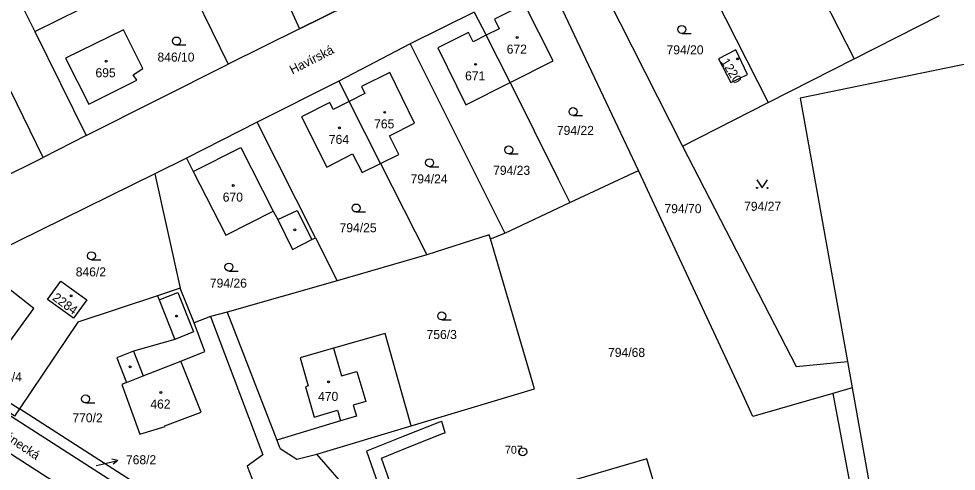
# Model space of a CAD drawing. Extents: x -680203 to -673936, y -1102717 to -1093650.
# Drawn here: x -679106 to -678929.8, y -1098041.3 to -1097956.2 of the extents above; entities that cross this region are included whole.
import ezdxf

# ---------------------------------------------------------------- set-up
doc = ezdxf.new("R2010")
doc.units = 0
for name, color, linetype in [('SOxx02xx_Koleje_param další_Popis10', 7, 'Continuous'), ('SOxx02xx_Staničení_Popis10', 7, 'Continuous'), ('SOxxxxxx_Koleje_hlavní_body_Popis10', 7, 'Continuous'), ('SOxxxxxx_Koleje_LN_parametry_Popis10', 7, 'Continuous'), ('SOxxxxxx_Koleje_param další_Popis10', 7, 'Continuous'), ('SOxxxxxx_Osa_bod_P', 7, 'Continuous'), ('SOxxxxxx_Staničení_Popis10', 7, 'Continuous'), ('x_prac', 7, 'Continuous')]:
    doc.layers.add(name, color=color, linetype=linetype)

msp = doc.modelspace()

# ---------------------------------------------------------------- linework, layer by layer
at = {"layer": 'SOxx02xx_Koleje_param další_Popis10'}
for radius in [0.75, 0.03]:
    msp.add_circle((-679011.24, -1098037.66), radius, dxfattribs=at)
at = {"layer": 'SOxx02xx_Staničení_Popis10'}
for p, q in [((-679091.38, -1098040.23), (-679090.27, -1098039.96)), ((-679090.27, -1098039.96), (-679087.35, -1098039.28)), ((-679087.35, -1098039.28), (-679088.43, -1098039.02)), ((-679087.35, -1098039.28), (-679088.21, -1098040))]:
    msp.add_line(p, q, dxfattribs=at)
at = {"layer": 'SOxxxxxx_Koleje_hlavní_body_Popis10'}
for p, q in [((-678981.33, -1097958.93), (-678979.58, -1097958.93)), ((-679076.3, -1097961.12), (-679074.55, -1097961.12)), ((-679001.77, -1097974.4), (-679000.02, -1097974.4)), ((-679013.87, -1097981.6), (-679012.12, -1097981.6)), ((-679028.73, -1097984.03), (-679026.98, -1097984.03)), ((-679042.54, -1097992.54), (-679040.79, -1097992.54)), ((-679092.29, -1098001.53), (-679090.54, -1098001.53)), ((-679066.45, -1098003.65), (-679064.7, -1098003.65)), ((-679026.45, -1098012.85), (-679024.7, -1098012.85)), ((-679093.4, -1098028.45), (-679091.65, -1098028.45))]:
    msp.add_line(p, q, dxfattribs=at)
msp.add_lwpolyline([(-678967.21, -1097986.51), (-678966.21, -1097988.01), (-678965.21, -1097986.51)], dxfattribs=at)
for centre, radius in [((-678981.33, -1097958.18), 0.75), ((-679076.3, -1097960.37), 0.75), ((-679001.77, -1097973.65), 0.75), ((-679013.87, -1097980.85), 0.75), ((-679028.73, -1097983.28), 0.75), ((-678967.21, -1097988.01), 0.1), ((-678965.21, -1097988.01), 0.1), ((-679042.54, -1097991.79), 0.75), ((-679092.29, -1098000.78), 0.75), ((-679066.45, -1098002.9), 0.75), ((-679026.45, -1098012.1), 0.75), ((-679093.4, -1098027.7), 0.75)]:
    msp.add_circle(centre, radius, dxfattribs=at)
at = {"layer": 'SOxxxxxx_Koleje_LN_parametry_Popis10'}
for points in [[(-679073.06, -1097917.58), (-679061.47, -1097940.92), (-679056.5, -1097938.59), (-679051.42, -1097948.71), (-679056.33, -1097951.13), (-679053.17, -1097958.06), (-679039.73, -1097951.38), (-679050.02, -1097930.05), (-679060.38, -1097910.26)], [(-679013.62, -1098070.97), (-679013.99, -1098069.98), (-679019.47, -1098064.86), (-679025.15, -1098059.75), (-679033, -1098052.56), (-679033.51, -1098051.05), (-679035.48, -1098045.42), (-679037.77, -1098038.83), (-679032.86, -1098036.85), (-679026.13, -1098034.18), (-679025.79, -1098034.07), (-679026.45, -1098031.95), (-679026.87, -1098032.08), (-679033.68, -1098034.79), (-679040.57, -1098037.55), (-679037.58, -1098046.16), (-679035.61, -1098051.77), (-679034.92, -1098053.82), (-679026.65, -1098061.39), (-679020.97, -1098066.5), (-679015.89, -1098071.24), (-679015.7, -1098071.75)]]:
    msp.add_lwpolyline(points, close=True, dxfattribs=at)
at = {"layer": 'SOxxxxxx_Koleje_param další_Popis10'}
for centre in [(-679012.26, -1097959.72), (-679089.55, -1097964.16), (-678970.85, -1097963.75), (-679020.08, -1097964.76), (-679037.18, -1097973.79), (-679045.69, -1097976.7), (-679065.63, -1097987.57), (-679054.05, -1097995.89), (-679096.12, -1098008.32), (-679076.32, -1098012.11), (-679085.04, -1098021.67), (-679047.71, -1098024.49), (-679079.24, -1098026.5)]:
    msp.add_circle(centre, 0.175, dxfattribs=at)
at = {"layer": 'SOxxxxxx_Staničení_Popis10'}
for p, q in [((-679073.16, -1097984.94), (-679064.2, -1097980.43)), ((-679064.2, -1097980.43), (-679058.12, -1097992.37)), ((-679057.27, -1097993.96), (-679053.64, -1097992.26)), ((-679053.64, -1097992.26), (-679050.87, -1097997.72)), ((-679079.57, -1098009.09), (-679076.04, -1098007.67)), ((-679076.04, -1098007.67), (-679073.08, -1098015.07)), ((-679073.08, -1098015.07), (-679076.59, -1098016.56)), ((-679084.4, -1098018.72), (-679082.54, -1098023.38)), ((-679046.78, -1098018.18), (-679045.32, -1098023.38)), ((-679082.54, -1098023.38), (-679075.49, -1098020.58)), ((-679085.68, -1098024.63), (-679082.54, -1098023.38)), ((-679045.32, -1098023.38), (-679042.44, -1098022.57)), ((-679042.44, -1098022.57), (-679040.74, -1098028.19)), ((-679040.74, -1098028.19), (-679043.1, -1098028.91)), ((-679043.1, -1098028.91), (-679042.48, -1098030.93)), ((-679042.48, -1098030.93), (-679045.45, -1098031.83))]:
    msp.add_line(p, q, dxfattribs=at)
at = {"layer": 'x_prac'}
for p, q in [((-678967.07, -1097928.07), (-678948.91, -1097963.73)), ((-678983.21, -1097936.27), (-678965.08, -1097971.96)), ((-679112.43, -1097939.46), (-679102.96, -1097958.59)), ((-678999.27, -1097944.43), (-678981.19, -1097980.16)), ((-679102.96, -1097958.59), (-679076.11, -1097945.31)), ((-679076.11, -1097945.31), (-679066.61, -1097964.74)), ((-678989.49, -1097984.72), (-679006.7, -1097948.18)), ((-679020.34, -1097954.95), (-679032.39, -1097960.93)), ((-679020.34, -1097954.95), (-679018.09, -1097959.29)), ((-679101.39, -1097982.26), (-679113.7, -1097957.02)), ((-678948.91, -1097963.73), (-678932.91, -1097955.59)), ((-679102.96, -1097958.59), (-679093.27, -1097978.17)), ((-679013.58, -1097968.17), (-679018.09, -1097959.29)), ((-679032.39, -1097960.93), (-679045.78, -1097967.9)), ((-679032.39, -1097960.93), (-679014.6, -1097996.53)), ((-678965.08, -1097971.96), (-678948.91, -1097963.73)), ((-679093.27, -1097978.17), (-679066.61, -1097964.74)), ((-679045.78, -1097967.9), (-679061.15, -1097975.66)), ((-679045.78, -1097967.9), (-679043.85, -1097971.78)), ((-679037.99, -1097983.44), (-679043.85, -1097971.78)), ((-678981.19, -1097980.16), (-678965.08, -1097971.96)), ((-679061.15, -1097975.66), (-679074.45, -1097982.39)), ((-679050.19, -1097997.38), (-679061.15, -1097975.66)), ((-679093.27, -1097978.17), (-679101.39, -1097982.26)), ((-679134.8, -1097999.01), (-679101.39, -1097982.26)), ((-679074.45, -1097982.39), (-679080.35, -1097985.37)), ((-679037.99, -1097983.44), (-679029.28, -1098000.61)), ((-679080.35, -1097985.37), (-679075.63, -1098006.9)), ((-679002.39, -1097990.78), (-678989.49, -1097984.72)), ((-679014.6, -1097996.53), (-679002.39, -1097990.78)), ((-679050.19, -1097997.38), (-679046.08, -1098005.51)), ((-679017.3, -1097997.62), (-679014.6, -1097996.53)), ((-679029.28, -1098000.61), (-679046.08, -1098005.51)), ((-679046.08, -1098005.51), (-679066.75, -1098011.36)), ((-679075.63, -1098006.9), (-679079.88, -1098008.3)), ((-679073, -1098013.38), (-679075.63, -1098006.9)), ((-679066.75, -1098011.36), (-679069.89, -1098012.19)), ((-679066.75, -1098011.36), (-679057.47, -1098035.47)), ((-679069.89, -1098012.19), (-679073, -1098013.38)), ((-679124.76, -1098017.45), (-679105.84, -1098029.58)), ((-678950.18, -1098020.68), (-678949.3, -1098025.64)), ((-678949.3, -1098025.64), (-678952.94, -1098026.69)), ((-678949.3, -1098025.64), (-678940.49, -1098075.07)), ((-679075.69, -1098048.93), (-679105.84, -1098029.58)), ((-679049.92, -1098038.09), (-679032.22, -1098032.76)), ((-679040.7, -1098048.71), (-679049.92, -1098038.09))]:
    msp.add_line(p, q, dxfattribs=at)
for points in [[(-679039.73, -1097951.38), (-679053.17, -1097958.06), (-679066.61, -1097964.74)], [(-679013.58, -1097968.17), (-679005.53, -1097964.11), (-679010.93, -1097953.47), (-679016.52, -1097956.29), (-679015.63, -1097958.05), (-679018.09, -1097959.29)], [(-678887.76, -1097956.47), (-678959.12, -1097971.1), (-678950.18, -1098020.68)], [(-679092.75, -1097972.27), (-679083.75, -1097967.75), (-679084.43, -1097966.74), (-679082.66, -1097965.56), (-679086.27, -1097958.28), (-679097.14, -1097963.57), (-679092.75, -1097972.27)], [(-679018.09, -1097959.29), (-679020.55, -1097960.54), (-679021.44, -1097958.78), (-679027.16, -1097961.66), (-679021.94, -1097972.36), (-679013.58, -1097968.17)], [(-678972.12, -1097968.2), (-678968.98, -1097966.68), (-678971.21, -1097962.05), (-678974.44, -1097963.72), (-678972.12, -1097968.2)], [(-679037.99, -1097983.44), (-679034.54, -1097981.72), (-679036.3, -1097978.22), (-679031.57, -1097975.83), (-679036.23, -1097966.29), (-679041.54, -1097968.95), (-679040.88, -1097970.26), (-679043.85, -1097971.78)], [(-679013.58, -1097968.17), (-679004.57, -1097986.38), (-679002.39, -1097990.78)], [(-679043.85, -1097971.78), (-679046.83, -1097973.28), (-679047.49, -1097971.95), (-679052.82, -1097974.63), (-679048.02, -1097984.12), (-679043.22, -1097981.62), (-679041.39, -1097985.14), (-679037.99, -1097983.44)], [(-678981.19, -1097980.16), (-678959.85, -1098021.61), (-678950.18, -1098020.68)], [(-679074.45, -1097982.39), (-679073.16, -1097984.94), (-679067.05, -1097996.92), (-679058.12, -1097992.37), (-679057.27, -1097993.96), (-679054.5, -1097999.57), (-679050.87, -1097997.72), (-679050.19, -1097997.38)], [(-679080.35, -1097985.37), (-679123.57, -1098006.64), (-679125.72, -1098008.47), (-679126.82, -1098011.2), (-679126.74, -1098013.89), (-679125.64, -1098016.47), (-679124.76, -1098017.45)], [(-678952.94, -1098026.69), (-678967.97, -1098030.99), (-678970.2, -1098026.2), (-678989.49, -1097984.72)], [(-679032.22, -1098032.76), (-679009.01, -1098025.78), (-679017.3, -1097997.62)], [(-679017.3, -1097997.62), (-679017.53, -1097996.85), (-679029.28, -1098000.61)], [(-679109.1, -1098018.95), (-679103.09, -1098010.71), (-679110.29, -1098005.08), (-679116.47, -1098013.62), (-679109.1, -1098018.95)], [(-679098.02, -1098005.55), (-679093.18, -1098009.08), (-679095.69, -1098012.52), (-679100.54, -1098008.99), (-679098.02, -1098005.55)], [(-679079.88, -1098008.3), (-679094.83, -1098013.25), (-679105.84, -1098029.58)], [(-679079.88, -1098008.3), (-679079.57, -1098009.09), (-679076.59, -1098016.56), (-679084.4, -1098018.72), (-679087.53, -1098019.97), (-679085.68, -1098024.63), (-679086.6, -1098025), (-679083.2, -1098034.35), (-679078.43, -1098032.89), (-679078.48, -1098032.75), (-679071.67, -1098030.21), (-679075.49, -1098020.58), (-679071, -1098018.79), (-679073, -1098013.38)], [(-679069.89, -1098012.19), (-679060.05, -1098038.21), (-679063.05, -1098040.35), (-679061.29, -1098044.9), (-679075.69, -1098048.93)], [(-679032.22, -1098032.76), (-679034.08, -1098026.15), (-679037.09, -1098015.43), (-679046.78, -1098018.18), (-679053.05, -1098019.96), (-679051.54, -1098025.26), (-679052.06, -1098025.41), (-679050.43, -1098031.16), (-679046.07, -1098029.82), (-679045.45, -1098031.83), (-679057.47, -1098035.47)], [(-679129.33, -1098016.91), (-679078.14, -1098049.79), (-679072.22, -1098053.71)], [(-679105.84, -1098029.58), (-679106.75, -1098030.93), (-679123.64, -1098018.69), (-679124.76, -1098017.45)], [(-679030.78, -1098099.7), (-679030.84, -1098097.29), (-679031.7, -1098095.47), (-679044.94, -1098082.72), (-679051.83, -1098076.96), (-679060.93, -1098069.36), (-679074.87, -1098059.09), (-679132.08, -1098022.23), (-679134.1, -1098021.89), (-679135.11, -1098024.28)], [(-678952.94, -1098026.69), (-678941.93, -1098085.3), (-678942.5, -1098087.3), (-678943.68, -1098088.98), (-678945.53, -1098090.11), (-678990.9, -1098094.3), (-678992.82, -1098093.7), (-678994.43, -1098092.48)], [(-679057.47, -1098035.47), (-679057.02, -1098036.63), (-679056.79, -1098037.03), (-679053.66, -1098039.02), (-679049.92, -1098038.09)], [(-678986.81, -1098042.8), (-678987.9, -1098039.01), (-679012.5, -1098046.17)]]:
    msp.add_lwpolyline(points, dxfattribs=at)

# ---------------------------------------------------------------- texts
at = {"layer": 'SOxx02xx_Koleje_param další_Popis10'}
msp.add_text('707', height=1.5, dxfattribs=at).set_placement((-679014.58, -1098038.03))
at = {"layer": 'SOxx02xx_Staničení_Popis10'}
for s, rotation, p in [('Havírská', 27, (-679054.53, -1097966.67)), ('Lánecká', 326, (-679109.82, -1098034.44))]:
    msp.add_text(s, height=1.7, rotation=rotation, dxfattribs=at).set_placement(p)
at = {"layer": 'SOxxxxxx_Osa_bod_P'}
for s, p in [('846/10', (-679079.88, -1097964.25)), ('672', (-679014.24, -1097962.75)), ('794/20', (-678984.2, -1097962.88)), ('695', (-679091.53, -1097967.19)), ('671', (-679022.06, -1097967.78)), ('765', (-679039.16, -1097976.81)), ('794/22', (-679004.81, -1097978.04)), ('764', (-679047.67, -1097979.73)), ('794/24', (-679032.31, -1097987.16)), ('794/23', (-679016.79, -1097985.55)), ('670', (-679067.61, -1097990.59)), ('794/27', (-678969.62, -1097992.32)), ('794/70', (-678984.59, -1097992.76)), ('794/25', (-679045.65, -1097996.35)), ('846/2', (-679095.24, -1098004.66)), ('794/26', (-679070.03, -1098006.77)), ('756/3', (-679029.3, -1098016.44)), ('794/68', (-678995.19, -1098019.81)), ('768/4', (-679111.04, -1098024.41)), ('470', (-679049.69, -1098028.08)), ('462', (-679081.22, -1098029.52)), ('770/2', (-679095.87, -1098032.11)), ('768/2', (-679085.8, -1098040))]:
    msp.add_text(s, height=1.7, dxfattribs=at).set_placement(p)
for s, rotation, p in [('1220', 302, (-678974.07, -1097964.26)), ('2284', 324, (-679099.77, -1098008.98))]:
    msp.add_text(s, height=1.7, rotation=rotation, dxfattribs=at).set_placement(p)

doc.saveas('drawing.dxf')
